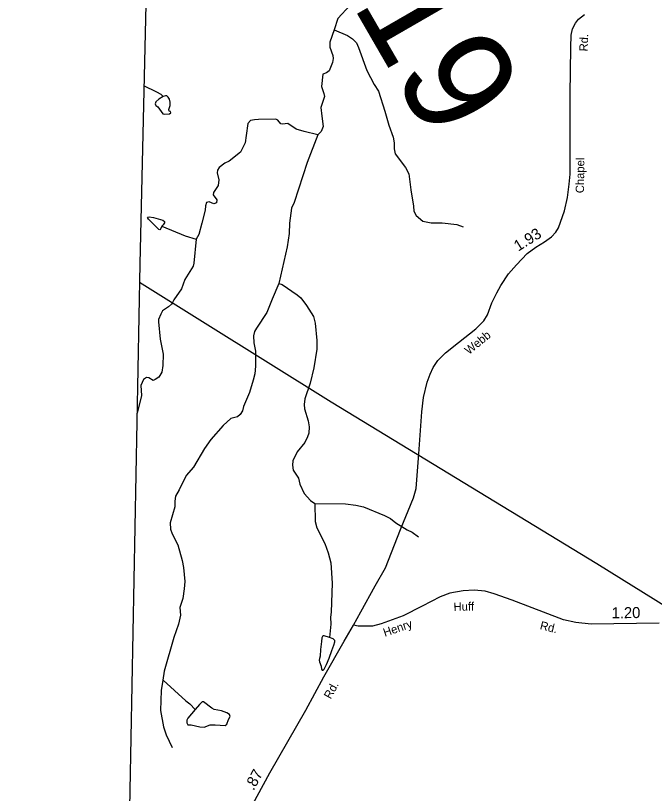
# Model space of a CAD drawing. Extents: x 2056842 to 2160602, y 826753 to 1016856.
# Drawn here: x 2058297 to 2065540, y 977122 to 985944 of the extents above; entities that cross this region are included whole.
import ezdxf

# ---------------------------------------------------------------- set-up
doc = ezdxf.new("R2010")
doc.units = 0
for name, color, linetype in [('Exist Boundary Political CountyLine', 7, 'Continuous'), ('Exist Hydrographic Creek Single Shore', 7, 'Continuous'), ('Exist Hydrographic Misc Water Feature', 7, 'Continuous'), ('Exist Road Secondary Mileage Hundredths English Label', 7, 'Continuous'), ('Exist Road Secondary Structure Pipe Number Label', 7, 'Continuous'), ('Exist Road Secondary Type 51 Attributed', 7, 'Continuous'), ('Exist Road Secondary Type 51 Label', 7, 'Continuous'), ('Exist Utilities Electrical Transmission Line', 7, 'Continuous')]:
    doc.layers.add(name, color=color, linetype=linetype)

msp = doc.modelspace()

# ---------------------------------------------------------------- linework, layer by layer
at = {"layer": 'Exist Boundary Political CountyLine'}
msp.add_lwpolyline([(2059856.6, 1016190.3), (2059992.1, 1014583.5), (2060287.9, 1010619.4), (2060242.2, 1008370.9), (2060207.5, 1006770.5), (2060178.3, 1005306.3), (2060151, 1003993.9), (2060126.7, 1003051.7), (2060085.9, 1001469.5), (2060082.6, 1001042.9), (2059970.1, 996247.2), (2059900.3, 992964.9), (2059780.5, 986400.7), (2059706.7, 983126.5), (2059583, 976558.1), (2059387.4, 966719.6), (2059309.7, 963431.4), (2059197.6, 956451.1), (2059161.2, 955539), (2058926.7, 940379.5), (2058724.8, 928102.2), (2058408.1, 910016.3), (2058297.2, 904795.7)], dxfattribs=at)
at = {"layer": 'Exist Hydrographic Creek Single Shore'}
for points in [[(2062089.3, 986063), (2061950.4, 985910.8), (2061907.8, 985781.8)], [(2061907.8, 985781.8), (2061861.5, 985641.6), (2061861.5, 985585.8), (2061893.6, 985491.9), (2061897.8, 985455.7), (2061889.7, 985411.9), (2061852, 985317.9), (2061823.9, 985295.8), (2061779.9, 985279.7), (2061764.2, 985137.6), (2061790.5, 985059.6), (2061798.3, 985027.6), (2061758.6, 984899.4), (2061771, 984803.7), (2061783, 984685.6), (2061763.1, 984627.6), (2061723.3, 984591.4)], [(2061907.8, 985781.8), (2062059.5, 985716.3), (2062117.3, 985680.3), (2062161.6, 985634.5), (2062185.6, 985582.4), (2062280.2, 985320.7), (2062364.4, 985160.8), (2062412.6, 985086.9), (2062483, 984861.1), (2062527.2, 984699.1), (2062579.5, 984563.2), (2062587.7, 984499.2), (2062587.7, 984431.2), (2062599.8, 984375.2), (2062718.2, 984221.5), (2062756.3, 984147.5), (2062776.6, 983965.6), (2062809, 983783.6), (2062813.1, 983723.6), (2062837.3, 983677.6), (2062915.4, 983613.8), (2063009.3, 983593.9), (2063133.4, 983594.2), (2063301.3, 983572.5), (2063373.5, 983546.7)], [(2061723.4, 984591.6), (2061567.4, 984627.3), (2061479.2, 984655.2), (2061383.3, 984721), (2061323.2, 984710.9), (2061303.1, 984714.9), (2061271.1, 984756.8), (2061247.1, 984768.8), (2061051.3, 984766.4), (2061007.2, 984762.3), (2060961.8, 984751.9), (2060929.2, 984720.6), (2060913, 984585.3), (2060901.6, 984500.1), (2060845.8, 984396), (2060718.1, 984291.7), (2060670.1, 984271.7), (2060606.1, 984221.6), (2060586.2, 984189.5), (2060582.3, 984159.5), (2060602.4, 984081.5), (2060594.6, 984017.5), (2060542.8, 983935.5), (2060538.7, 983911.5), (2060580.8, 983855.2), (2060574.5, 983821.4), (2060545.8, 983808.9), (2060493.2, 983831.5), (2060462.8, 983823.3), (2060450.9, 983787.2), (2060447, 983735.2), (2060407.2, 983589.2), (2060373.6, 983459.1), (2060345.7, 983407)], [(2061723.3, 984591.4), (2061601.9, 984279.2), (2061454.6, 983822.8), (2061426.7, 983758.7), (2061403.2, 983588.9), (2061399.4, 983472.8), (2061375.6, 983320.7), (2061280.3, 982904.6)], [(2060345.7, 983407), (2060318.2, 983135), (2060310.2, 983102.9), (2060214.5, 982948.7), (2060178.8, 982844.7), (2060091, 982720.5), (2060075, 982690.6), (2060064.3, 982671.9), (2060029.3, 982639.3), (2059963.3, 982594.3), (2059943.2, 982556.3), (2059919.1, 982495.3), (2059916.6, 982469), (2059935.8, 982272.2), (2059971.7, 982103.3), (2059966.7, 981976.9), (2059954.2, 981898), (2059922.9, 981844.1), (2059880.3, 981816.6), (2059857.8, 981805.9), (2059806.5, 981836), (2059781.4, 981839.7), (2059747.7, 981814.7), (2059718.9, 981748.3), (2059723.9, 981634.4), (2059674.9, 981435.5)], [(2061280.3, 982904.6), (2061204.8, 982728.3), (2061147.1, 982576.3), (2061027.3, 982398), (2061007.4, 982360), (2060995.6, 982312), (2060999.5, 982232.2), (2061015.9, 982138), (2061018.3, 981966), (2061010.3, 981882.1), (2060992.3, 981808), (2060948.8, 981670.1), (2060880.8, 981511.7), (2060868.9, 981459.8), (2060845.1, 981417.6), (2060813.4, 981391.7), (2060739.2, 981373.5), (2060651.5, 981293.3), (2060511.7, 981137.1), (2060440, 981032.9), (2060314.2, 980822.9), (2060230.5, 980726.5), (2060152.6, 980564.3), (2060108.9, 980494.4), (2060101.1, 980436.4), (2060101.1, 980372.5), (2060051.3, 980190.4), (2060055.5, 980120.4), (2060071.7, 980064.3), (2060135.8, 979942.5), (2060184.2, 979764.6), (2060200.3, 979682.6), (2060214.7, 979524.4), (2060208.7, 979440.5), (2060193, 979332.6), (2060161.3, 979230.5), (2060165.4, 979142.5), (2060145.6, 979042.5), (2060091.9, 978890.3), (2059980.6, 978510), (2059968.6, 978405.9)], [(2061280.5, 982904.8), (2061320.5, 982894.8), (2061488.9, 982777.1), (2061532.7, 982741.2), (2061597.1, 982657.4), (2061673.4, 982529.5), (2061695.4, 982453.4), (2061711.8, 982257.5), (2061712, 982161.5), (2061680.4, 981949.5), (2061636.7, 981775.4), (2061577, 981597.2), (2061569, 981533.3), (2061573.1, 981485.3), (2061613.5, 981347.4), (2061625.6, 981281.4), (2061621.7, 981209.4), (2061607.8, 981167.3), (2061576, 981103.3), (2061488, 980995.1), (2061440.3, 980893), (2061436.4, 980843.1), (2061444.4, 980789), (2061504.7, 980699.1), (2061518.8, 980631.1), (2061569, 980523.2), (2061639.2, 980445.4), (2061689.2, 980411.4)], [(2061689.2, 980411.4), (2062037.2, 980406.1), (2062155.3, 980390.3), (2062243.3, 980370.4), (2062481.5, 980272.9), (2062549.4, 980239), (2062609.7, 980189.1), (2062737.6, 980111.4), (2062793.8, 980083.5), (2062866, 980031.7)], [(2061689.2, 980411.4), (2061693.5, 980207.4), (2061713.8, 980133.5), (2061802.2, 979955.6), (2061842.2, 979849.7), (2061870.5, 979735.8), (2061884.8, 979507.9), (2061875.4, 979175.8), (2061867.6, 979119.7), (2061869.6, 979039.7), (2061856.6, 978890)]]:
    msp.add_lwpolyline(points, dxfattribs=at)
at = {"layer": 'Exist Hydrographic Misc Water Feature'}
for points in [[(2059971.1, 985024.2), (2059946.1, 985049.3), (2059899.8, 985075.6), (2059752.3, 985147.2)], [(2059971.1, 985024.2), (2059919.8, 984994.2), (2059887.3, 984965.4), (2059881, 984941.6), (2059886, 984925.3), (2059908.6, 984909), (2059946.1, 984857.7), (2059968.6, 984827.6), (2059981.1, 984826.4), (2060041.2, 984830.1), (2060056.2, 984841.4), (2060052.5, 984857.7), (2060040, 984861.4), (2060036.2, 984879), (2060048.7, 984924), (2060051.2, 984960.4), (2060041.2, 984994.2), (2060028.7, 985018), (2060013.7, 985033), (2059996.2, 985033), (2059971.1, 985024.2)], [(2059957, 983557.2), (2059943.3, 983529.7), (2059933.3, 983514.6), (2059923.2, 983517.1), (2059892, 983548.4), (2059804.4, 983634.8), (2059793.1, 983652.4), (2059798.1, 983658.6), (2059813.1, 983662.4), (2059861.9, 983652.4), (2059967.1, 983624.8), (2059985.8, 983608.6), (2059985.8, 983592.3), (2059970.8, 983571), (2059957, 983557.2)], [(2059957, 983557.2), (2060219.9, 983445.8), (2060345.7, 983407)], [(2061856.6, 978890), (2061796.5, 978908.8), (2061786.5, 978908.8), (2061776.5, 978901.3), (2061770.3, 978885), (2061766.5, 978843.7), (2061755.2, 978756), (2061750.2, 978677.2), (2061741.5, 978650.9), (2061740.2, 978634.6), (2061744, 978614.5), (2061762.8, 978564.4), (2061765.3, 978531.9), (2061771.5, 978519.4), (2061784, 978518.1), (2061794, 978529.4), (2061822.8, 978584.5), (2061851.6, 978655.9), (2061882.9, 978741), (2061905.4, 978802.4), (2061917.9, 978839.9), (2061917.9, 978856.2), (2061899.2, 978873.8), (2061856.6, 978890)], [(2059968.6, 978405.9), (2059946.8, 978287.9), (2059941.5, 978063.9), (2059973.7, 977878.1), (2060006, 977788.2), (2060074.2, 977644.3)], [(2059968.8, 978406.2), (2060229.4, 978170.7), (2060273.3, 978138.7), (2060332.5, 978075.3)], [(2060332.5, 978075.3), (2060251.9, 977975), (2060239.3, 977953.5), (2060237.6, 977923), (2060250.1, 977899.7), (2060271.6, 977899.7), (2060287.7, 977901.5), (2060388, 977878.2), (2060434.5, 977872.9), (2060504.3, 977897.9), (2060559.9, 977899.7), (2060672.7, 977892.6), (2060690.6, 977906.9), (2060710.3, 977960.7), (2060730, 977992.9), (2060722.8, 978016.2), (2060694.1, 978037.7), (2060631.5, 978057.4), (2060547.3, 978075.3), (2060520.5, 978089.7), (2060429.1, 978159.5), (2060413, 978159.5), (2060380.8, 978129.1), (2060332.5, 978075.3)]]:
    msp.add_lwpolyline(points, dxfattribs=at)
at = {"layer": 'Exist Road Secondary Type 51 Attributed'}
for points in [[(2062128.6, 979028.6), (2062211.4, 979182.6), (2062374.2, 979477.2), (2062492.2, 979680.4), (2062660.6, 980114.6), (2062809.7, 980473.9), (2062837, 980579.5), (2062869.3, 980971.7), (2062902.8, 981451.4), (2062920.9, 981611.5), (2062964, 981786.3), (2062999.2, 981877.1), (2063029.8, 981953.2), (2063083.1, 982030.4), (2063172.7, 982117.8), (2063317.3, 982237.5), (2063515.8, 982391.9), (2063606, 982482.2), (2063649.1, 982550.3), (2063697.9, 982686.5), (2063755.2, 982798.3), (2063799.4, 982883.5), (2063886.7, 983012.9), (2063976.4, 983116.2), (2064097.2, 983243.9), (2064195.8, 983316.6), (2064292.2, 983376.8), (2064373.9, 983434.6), (2064422.7, 983488), (2064451.6, 983536.3), (2064519.7, 983730.4), (2064553.7, 983879.1), (2064572.4, 984030.6), (2064583.8, 984145.3), (2064583.2, 984559.1), (2064583.8, 985047.8), (2064592.3, 985580.8), (2064597.9, 985720.5), (2064612.7, 985793.1), (2064646.1, 985859.5), (2064680.2, 985903.8), (2064748.2, 985956)], [(2065594.9, 979051.3), (2064822.6, 979042.2), (2064648, 979060.4), (2064509.6, 979092.2), (2063925.8, 979314), (2063721.7, 979384.4), (2063621.8, 979416.2), (2063497.1, 979427.5), (2063370, 979420.7), (2063220.3, 979391.2), (2063109.1, 979350.3), (2062905.6, 979246.6), (2062690.1, 979135.4), (2062440.6, 979044.5), (2062341.9, 979019.6), (2062183.1, 979018.4), (2062128.6, 979028.6)], [(2059556.8, 975238.2), (2059790, 975467.8), (2060154.7, 975841.8), (2060269.3, 975972.4), (2060389, 976119.4), (2060663.5, 976464.6), (2060769.6, 976631.2), (2060914.8, 976867.3), (2061180.1, 977354.3), (2061587.6, 978067.7), (2061791.8, 978444.6), (2062023.1, 978847.9), (2062128.6, 979028.6)]]:
    msp.add_lwpolyline(points, dxfattribs=at)
at = {"layer": 'Exist Utilities Electrical Transmission Line'}
msp.add_lwpolyline([(2059702.8, 982919.5), (2061873.7, 981562.5), (2064887, 979728.1), (2066503, 978725.1), (2067049.4, 978490.1), (2067743.9, 978217.4), (2068964.9, 977715.7), (2069381.2, 977548.4), (2070345.8, 977186.3), (2072885.7, 976163.1), (2073636.5, 975872.4)], dxfattribs=at)

# ---------------------------------------------------------------- texts
at = {"layer": 'Exist Road Secondary Mileage Hundredths English Label'}
for s, rotation, p in [('1.93', 31.9665, (2063995.3, 983265.1)), ('1.20', 0.66976, (2065055.7, 979107.5)), ('.87', 61.42021, (2060995.8, 977146.6))]:
    msp.add_text(s, height=125, rotation=rotation, dxfattribs=at).set_placement(p)
at = {"layer": 'Exist Road Secondary Structure Pipe Number Label'}
msp.add_text('P119', height=1230.31, rotation=300, dxfattribs=at).set_placement((2061100.3, 987815.8))
at = {"layer": 'Exist Road Secondary Type 51 Label'}
for s, rotation, p in [('Rd.', 87.94987, (2064782.3, 985536)), ('Chapel', 89.38783, (2064741.4, 983929)), ('Webb', 39.2709, (2063436.6, 982093.7)), ('Huff', 1.23724, (2063263.8, 979191.7)), ('Henry', 19.07151, (2062484, 978897.2)), ('Rd.', 346.27588, (2064235.8, 978985.1)), ('Rd.', 61.20698, (2061869.8, 978185))]:
    msp.add_text(s, height=95, rotation=rotation, dxfattribs=at).set_placement(p)

doc.saveas('drawing.dxf')
